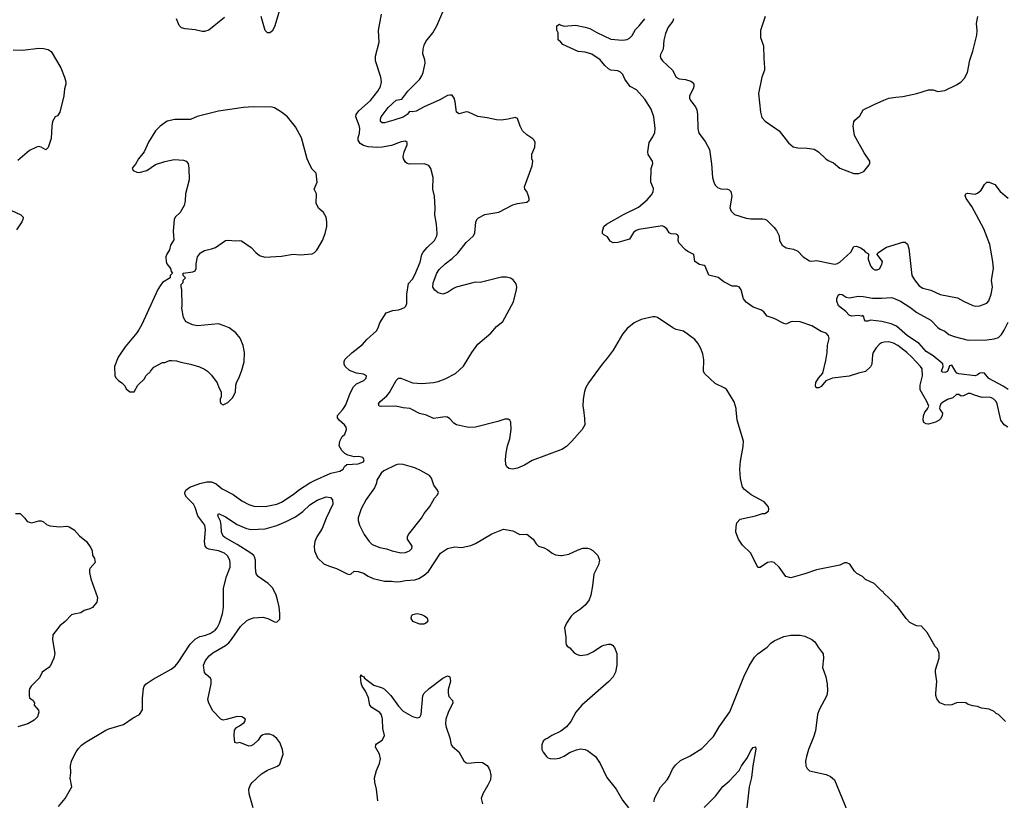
# Model space of a CAD drawing. Header units: inches. Extents: x 1678809 to 1859548, y 384609 to 522868.
# Tile 359 of 386: x 1785366 to 1793800, y 496653 to 503341. Entities that reach past the tile are written whole.
import ezdxf

# ---------------------------------------------------------------- set-up
doc = ezdxf.new("R2010")
doc.units = ezdxf.units.IN
doc.header["$MEASUREMENT"] = 0
for name, color, linetype in [('B7489', 7, 'Continuous'), ('B7499', 7, 'Continuous'), ('B7580', 7, 'Continuous'), ('B7590', 7, 'Continuous')]:
    doc.layers.add(name, color=color, linetype=linetype)

msp = doc.modelspace()

# ---------------------------------------------------------------- linework, layer by layer
at = {"layer": 'B7489', "color": 5}
for points, elevation in [([(1785699.4, 496600.6), (1785756.2, 496670), (1785812.2, 496770), (1785797.5, 496842.5), (1785803.9, 496890), (1785802.2, 496950), (1785809.8, 496990), (1785819.2, 497010), (1785849.8, 497070.2), (1785870, 497098), (1785894.9, 497125.1), (1785927.3, 497150), (1786104.9, 497255.1), (1786130, 497266.5), (1786256.1, 497303.9), (1786339.5, 497360.5), (1786392.3, 497390), (1786418, 497430), (1786418.4, 497530), (1786425.6, 497610), (1786432, 497630), (1786449.8, 497650.2), (1786510, 497692), (1786663.9, 497776.1), (1786696.6, 497803.4), (1786725, 497835), (1786827.2, 497990), (1786870, 498033.6), (1786910, 498057.6), (1786950, 498065.2), (1786997.4, 498082.6), (1787041, 498110), (1787057.1, 498130), (1787077, 498170), (1787102, 498250), (1787111.2, 498308.8), (1787113, 498470), (1787137.6, 498570), (1787168.7, 498650), (1787170, 498686), (1787165.4, 498710), (1787147, 498747), (1787121.6, 498770), (1787070, 498789.8), (1786986.1, 498806.1), (1786970, 498814), (1786955.1, 498830), (1786948.1, 498870), (1786958, 498970), (1786950.7, 499010), (1786892.9, 499090), (1786870, 499162), (1786854.2, 499190), (1786794.8, 499250), (1786783.8, 499270), (1786779.7, 499290), (1786788.3, 499310), (1786822.8, 499337.2), (1786910, 499367.7), (1786970, 499381.7), (1787010, 499381.1), (1787050, 499364.6), (1787101.8, 499321.8), (1787194.1, 499274.1), (1787270, 499219.6), (1787330, 499186.7), (1787372.3, 499172.3), (1787470, 499169.3), (1787568.5, 499191.5), (1787610, 499208.3), (1787710, 499273.6), (1787763.3, 499316.7), (1787850, 499372.1), (1787890, 499394), (1788030, 499454.9), (1788107.1, 499472.9), (1788137.2, 499490), (1788147.2, 499512.8), (1788169.6, 499530.4), (1788264, 499536), (1788310, 499554), (1788318, 499570), (1788306, 499590), (1788270, 499599), (1788230, 499597.2), (1788210, 499601.2), (1788178, 499610), (1788150, 499624), (1788125.2, 499650), (1788104, 499690), (1788109.3, 499730), (1788129.2, 499770), (1788150, 499791.3), (1788166, 499830), (1788162.7, 499850), (1788149.2, 499870), (1788102, 499910), (1788089.6, 499930), (1788089.6, 499950), (1788132, 500000)], 540), ([(1790000, 499655.9), (1789756.6, 499563.4), (1789690, 499524.7), (1789630, 499499.1), (1789590, 499491.5), (1789555.6, 499495.6), (1789539.5, 499510), (1789531.4, 499531.4), (1789528.3, 499570), (1789533.3, 499630), (1789543.5, 499690), (1789564, 499750), (1789574.7, 499830), (1789573.3, 499893.3), (1789564, 499910), (1789550, 499919.3), (1789521.1, 499918.9), (1789461.6, 499898.4), (1789270.2, 499849.8), (1789211.2, 499848.8), (1789107, 499870), (1789084.1, 499884.1), (1789050, 499922), (1789030, 499936.2), (1789010, 499938.7), (1788910, 499923.7), (1788850, 499953.6), (1788790, 499967.2), (1788729.7, 500000)], 520), ([(1787366, 496590), (1787331.2, 496710), (1787329.7, 496750), (1787340, 496780), (1787355.7, 496804.3), (1787438.7, 496881.3), (1787490, 496912.2), (1787574, 496946), (1787595.6, 496964.4), (1787622.7, 497050), (1787618, 497090), (1787594.5, 497150), (1787570, 497184), (1787538, 497210), (1787510, 497219.3), (1787470, 497220.9), (1787450, 497215.1), (1787430, 497199.3), (1787408, 497170), (1787370, 497132), (1787350, 497120.7), (1787330, 497117), (1787251.6, 497148.4), (1787230, 497142), (1787210, 497148), (1787202.7, 497210), (1787205.2, 497254.8), (1787222.7, 497277.3), (1787250, 497290.7), (1787290, 497321), (1787296, 497330), (1787299, 497350), (1787270, 497369.2), (1787230, 497372.7), (1787135.3, 497344.7), (1787110, 497341.2), (1787089.5, 497349.5), (1787020.1, 497420.1), (1786986, 497486), (1786978, 497518), (1787006, 497650), (1787005.6, 497685.6), (1786999.3, 497699.3), (1786963.7, 497730), (1786950, 497749.2), (1786941.4, 497810), (1786956.4, 497850), (1786990, 497891.7), (1787021.6, 497918.4), (1787130, 497980.2), (1787157, 498003), (1787181.6, 498030), (1787258.1, 498141.9), (1787310, 498192.4), (1787330, 498203.9), (1787370, 498216.1), (1787450, 498221.3), (1787492.1, 498212.1), (1787550, 498182.8), (1787570, 498181), (1787594.5, 498205.5), (1787594.5, 498250), (1787587.6, 498310), (1787574, 498370), (1787561.7, 498410), (1787534.7, 498470), (1787495.6, 498510), (1787409.8, 498569.8), (1787392.9, 498592.9), (1787385.6, 498645.6), (1787387.3, 498710), (1787378.2, 498738.2), (1787370.8, 498750), (1787345.3, 498770), (1787230, 498846.4), (1787124.6, 498904.6), (1787110, 498916.8), (1787094.1, 498950), (1787091.2, 499011.2), (1787084.8, 499044.8), (1787064.7, 499090), (1787069.5, 499110.5), (1787130, 499082.8), (1787230, 499015.4), (1787310, 498982.3), (1787350, 498972.9), (1787470, 498980.2), (1787570, 499008.2), (1787650, 499041.5), (1787730, 499082.7), (1787790, 499127.8), (1787850, 499185), (1787913.9, 499226.1), (1787990, 499252.9), (1788027, 499247), (1788046.4, 499226.4), (1788048.9, 499190), (1787990.3, 499070), (1787957.6, 498982.4), (1787910.2, 498909.8), (1787894, 498870), (1787889.1, 498830), (1787891.3, 498791.3), (1787916, 498730), (1787970, 498680.3), (1788010, 498661.3), (1788078.6, 498638.6), (1788170, 498594.4), (1788191.7, 498588.3), (1788206.6, 498593.4), (1788230, 498616), (1788264.8, 498615.2), (1788310, 498598.7), (1788350, 498574), (1788394.7, 498554.7), (1788490, 498531.5), (1788550, 498531.4), (1788590, 498526.3), (1788628.8, 498528.8), (1788670, 498537.4), (1788750, 498543.7), (1788785.2, 498554.8), (1788830, 498582), (1788866.4, 498613.6), (1788971.6, 498770), (1789030, 498812), (1789090, 498824.2), (1789150, 498820.3), (1789230, 498836), (1789270, 498853.4), (1789410, 498936.4), (1789510, 498976.3), (1789590, 498962.8), (1789650, 498931), (1789710, 498934.8), (1789764.7, 498890), (1789790.8, 498850), (1789810, 498830.8), (1789857.5, 498817.5), (1789890, 498798.8), (1789926, 498770), (1789956.4, 498756.4), (1790000, 498751.5)], 520), ([(1785331.6, 499111.6), (1785370, 499112), (1785410.7, 499070.7), (1785430, 499041), (1785470, 499031), (1785530, 499047.3), (1785550, 499047.3), (1785570, 499038.8), (1785595.2, 499015.2), (1785623.8, 499003.8), (1785710, 498996), (1785770, 499001), (1785790, 498996), (1785832, 498970), (1785879.6, 498919.6), (1785938, 498870), (1785975.9, 498815.9), (1785986.8, 498790), (1785990, 498754), (1786006.4, 498726.4), (1786011.3, 498690), (1785970, 498642), (1785964.9, 498630), (1785965.2, 498605.2), (1785974.8, 498550), (1786034, 498390), (1786026.8, 498350), (1785990, 498304), (1785967.1, 498292.9), (1785919.8, 498280.2), (1785890, 498259), (1785830, 498249.2), (1785810, 498241.2), (1785754.6, 498185.4), (1785710, 498149.2), (1785650.6, 498070), (1785647.5, 498027.5), (1785667.3, 497910), (1785658.8, 497870), (1785630.5, 497809.5), (1785616, 497790), (1785558, 497750), (1785536.8, 497703.2), (1785464.7, 497630), (1785450.9, 497609.1), (1785447.1, 497592.9), (1785446, 497550), (1785451.1, 497531.1), (1785482, 497510), (1785492, 497490), (1785491.3, 497470), (1785526.4, 497426.4), (1785530.7, 497410), (1785518.8, 497370), (1785490, 497340.9), (1785436, 497310), (1785350, 497283.7)], 540), ([(1788433.3, 496650), (1788423.7, 496750), (1788406.9, 496810), (1788404.8, 496844.8), (1788423, 496910), (1788448.7, 496970), (1788456.7, 497010), (1788447.9, 497047.9), (1788413.2, 497110), (1788415.5, 497130), (1788421.8, 497138.2), (1788469.7, 497170), (1788486.4, 497193.6), (1788489.8, 497210), (1788477.9, 497270), (1788475, 497350), (1788465, 497385), (1788450, 497406.2), (1788382.6, 497450), (1788364, 497470), (1788352.7, 497532.7), (1788327.8, 497587.8), (1788299.5, 497630), (1788290, 497658), (1788284.7, 497715.3), (1788290, 497732), (1788298, 497718), (1788310, 497714.8), (1788320.3, 497700.3), (1788398.9, 497638.9), (1788470, 497618), (1788490, 497605.3), (1788544.9, 497550), (1788610, 497458.7), (1788650, 497417.4), (1788730, 497372.4), (1788770, 497359.1), (1788792.8, 497367.2), (1788804.5, 497390), (1788819.5, 497550), (1788830, 497570.8), (1788872.7, 497610), (1788990, 497699.1), (1789030, 497721), (1789050, 497712), (1789055.5, 497670), (1789037.5, 497602.5), (1789035.5, 497570), (1789042.4, 497542.4), (1789074, 497510), (1789077.1, 497490), (1789035, 497405), (1789016.9, 497350), (1789012.3, 497310), (1789019, 497279), (1789050.2, 497190), (1789063.1, 497130), (1789073.7, 497113.7), (1789127.7, 497070), (1789170.3, 496990.3), (1789190, 496974.4), (1789210, 496971.8), (1789290, 496981.6), (1789330, 496978.4), (1789370, 496952.3), (1789385, 496930), (1789394.2, 496910), (1789402.3, 496870), (1789397.6, 496830), (1789376.5, 496783.5), (1789333.4, 496710), (1789318.9, 496670), (1789330, 496622)], 480), ([(1790000, 497245.2), (1789997, 497243), (1789924.7, 497210), (1789890, 497185.2), (1789870, 497177.2), (1789850, 497159), (1789839.1, 497130), (1789839.3, 497090), (1789850, 497066.8), (1789878.8, 497030), (1789890, 497018.8), (1789910, 497010.8), (1789950, 497008.2), (1789990, 497014.9), (1790000, 497019.3)], 520)]:
    msp.add_lwpolyline(points, dxfattribs=dict(at, elevation=elevation))
for points, elevation in [([(1788610, 499533.3), (1788590, 499527.3), (1788484.7, 499475.3), (1788462.4, 499457.6), (1788424.1, 499395.9), (1788422.4, 499370), (1788406.4, 499330), (1788334.9, 499230), (1788292, 499150), (1788265.7, 499074.3), (1788265.7, 499050), (1788277, 499010), (1788315.8, 498930), (1788359.3, 498870), (1788385.1, 498845.1), (1788450, 498818), (1788507.8, 498807.8), (1788558, 498790), (1788630, 498774.4), (1788670, 498776.4), (1788690, 498783.8), (1788704, 498790), (1788725.2, 498810), (1788729, 498830), (1788689.2, 498890), (1788686.6, 498910), (1788695.1, 498930), (1788808.5, 499071.5), (1788831.8, 499110), (1788878.4, 499170), (1788919.1, 499240.9), (1788945.2, 499270), (1788953.2, 499290), (1788945.2, 499310), (1788914.8, 499354.8), (1788894.2, 499414.2), (1788876.2, 499436.2), (1788800.1, 499480.1), (1788750, 499501.6), (1788650, 499531.3)], 540), ([(1788770, 498252.3), (1788730, 498241.2), (1788718.8, 498230), (1788717.3, 498210), (1788730, 498188), (1788790, 498164.9), (1788830, 498165.5), (1788842, 498170), (1788864, 498190), (1788859, 498210), (1788834, 498230), (1788810, 498242.7)], 520)]:
    msp.add_lwpolyline(points, close=True, dxfattribs=dict(at, elevation=elevation))
at = {"layer": 'B7499', "color": 5}
for points, elevation in [([(1790194.6, 500000), (1790205.4, 499925.4), (1790205.7, 499870), (1790183.1, 499830), (1790096.5, 499730), (1790050, 499685.4), (1790010, 499659.7), (1790000, 499655.9)], 520), ([(1793810, 497328), (1793750, 497388), (1793730, 497398), (1793713.6, 497413.6), (1793670, 497435.3), (1793603.1, 497443.1), (1793570, 497458), (1793530, 497462), (1793490, 497475.3), (1793468.9, 497488.9), (1793432.7, 497492.7), (1793390, 497489), (1793350, 497472.7), (1793330, 497469.4), (1793290, 497472), (1793247.9, 497487.9), (1793222.4, 497522.4), (1793214.5, 497550), (1793212.3, 497570), (1793222.7, 497670), (1793209.3, 497750), (1793209.5, 497770.5), (1793242, 497870), (1793242, 497910), (1793228, 497950), (1793208, 497970), (1793138, 498090), (1793090, 498146), (1793048.9, 498148.9), (1792990, 498178), (1792958, 498210), (1792888.4, 498308.4), (1792876.4, 498316.4), (1792860.4, 498340.4), (1792820.4, 498380.4), (1792766, 498430), (1792762, 498442), (1792750, 498446), (1792686, 498510), (1792610, 498546), (1792586, 498570), (1792536.4, 498596.4), (1792516.4, 498616.4), (1792477.2, 498677.2), (1792450, 498688.7), (1792430, 498688.7), (1792390, 498669), (1792190, 498629), (1792090, 498594), (1791970, 498559), (1791928, 498570), (1791872.3, 498650), (1791830, 498692), (1791810, 498697), (1791772, 498690), (1791710, 498648), (1791690, 498648), (1791629.6, 498769.6), (1791558.3, 498838.3), (1791522, 498890), (1791500.7, 498950), (1791502, 498998), (1791510, 499031), (1791538.6, 499061.4), (1791670, 499091), (1791730, 499111), (1791750, 499111.3), (1791779, 499130), (1791784, 499150), (1791777.2, 499170), (1791742.7, 499210), (1791632, 499272), (1791575.4, 499315.4), (1791557.2, 499337.2), (1791541.1, 499410), (1791535.8, 499490), (1791541.4, 499558.6), (1791563.8, 499683.8), (1791564.7, 499730), (1791511.2, 499910), (1791502.9, 500000)], 520), ([(1793251.9, 500000), (1793270.2, 499970), (1793268.2, 499950), (1793256.6, 499923.4), (1793243.1, 499910), (1793210, 499893.5), (1793150, 499875.1), (1793130, 499878.7), (1793111.2, 499891.2), (1793104.4, 499910), (1793107.6, 499947.6), (1793120, 499980), (1793135.4, 500000)], 480), ([(1793830, 499851.4), (1793798.8, 499870), (1793771.2, 499910), (1793749.7, 500000)], 480), ([(1790000, 498751.5), (1790010, 498750.4), (1790070, 498762), (1790150, 498800.8), (1790190, 498814.6), (1790230, 498813.7), (1790250, 498808.5), (1790274.1, 498794.1), (1790319.1, 498750), (1790331.7, 498710), (1790323.8, 498670), (1790283.2, 498590), (1790273.1, 498490), (1790259.1, 498410), (1790242.8, 498370), (1790211.8, 498328.2), (1790170, 498291.5), (1790110.7, 498250), (1790090.7, 498230), (1790050.8, 498170), (1790031.3, 498130), (1790042.8, 498050), (1790043.5, 498003.5), (1790047.1, 497987.1), (1790055.3, 497975.3), (1790078.5, 497958.5), (1790116.3, 497916.3), (1790141.6, 497901.6), (1790170, 497895.5), (1790230, 497903.8), (1790275.6, 497924.4), (1790350, 497973.4), (1790370, 497982), (1790410, 497990.8), (1790430, 497990.8), (1790443.5, 497983.5), (1790461.4, 497961.4), (1790480.7, 497910), (1790480.5, 497810), (1790470.5, 497750), (1790450.5, 497710), (1790413, 497670), (1790182, 497470), (1790130, 497409.2), (1790087.7, 497330), (1790050, 497282.7), (1790000, 497245.2)], 520), ([(1790801.5, 496641.5), (1790803.7, 496670), (1790853.6, 496766.4), (1790911.6, 496830), (1790930, 496856.3), (1790959, 496921), (1790984.2, 496955.8), (1791026.8, 496993.2), (1791110, 497035.6), (1791210, 497096.9), (1791310, 497201.3), (1791356.4, 497283.6), (1791450, 497412.7), (1791568.1, 497710), (1791613.6, 497806.4), (1791659.8, 497880.2), (1791690, 497908.1), (1791770, 497964.7), (1791801.1, 497998.9), (1791830, 498021.1), (1791910, 498057.5), (1791970, 498069.3), (1792050, 498068.3), (1792090, 498060.7), (1792151.8, 498031.8), (1792177.4, 498010), (1792204.4, 497964.4), (1792232.6, 497932.6), (1792247.5, 497907.5), (1792251.6, 497870), (1792241.6, 497790), (1792271.5, 497710), (1792281.5, 497650), (1792286, 497590), (1792278.5, 497550), (1792214.3, 497430), (1792199, 497390), (1792181.3, 497250), (1792165.8, 497194.2), (1792123.6, 497090), (1792106, 497030), (1792098, 496990), (1792100.3, 496950), (1792110, 496926.8), (1792130, 496905.5), (1792275.3, 496875.3), (1792310, 496858.4), (1792346, 496830), (1792476.5, 496510)], 520), ([(1790000, 497019.3), (1790030, 497032.4), (1790076.4, 497063.6), (1790134.1, 497085.9), (1790170, 497093.1), (1790210, 497087.4), (1790230, 497079.5), (1790297.6, 497030), (1790339.5, 496970), (1790395.8, 496850), (1790475.5, 496750), (1790530, 496654.8), (1790582, 496590)], 520), ([(1791228.1, 496591.9), (1791326.6, 496690), (1791388.3, 496771.7), (1791442, 496818), (1791529.8, 496910), (1791548.2, 496950), (1791600, 497020), (1791630, 497079.1), (1791650, 497107.3), (1791670, 497112), (1791672.1, 497092.1), (1791645.8, 496950), (1791634.7, 496850), (1791613.8, 496770), (1791594.6, 496590)], 480)]:
    msp.add_lwpolyline(points, dxfattribs=dict(at, elevation=elevation))
at = {"layer": 'B7580', "color": 5}
for points, elevation in [([(1787611.3, 503490), (1787550, 503279.3), (1787530, 503242.7), (1787507.5, 503227.5), (1787487.9, 503227.9), (1787467.9, 503247.9), (1787434.4, 503370)], 540), ([(1788729.7, 500000), (1788710, 500010.7), (1788650, 500014.8), (1788589, 500029), (1788466.7, 500026.7), (1788446, 500030), (1788438.7, 500050), (1788453.3, 500070), (1788510, 500118.5), (1788533.8, 500146.1), (1788590, 500250.4), (1788610, 500268.8), (1788630, 500269), (1788730, 500230.2), (1788810, 500223.8), (1788910, 500233.2), (1788950, 500241.2), (1789010, 500264.5), (1789098.9, 500310), (1789167.5, 500372.5), (1789240.4, 500490), (1789290, 500560.3), (1789403.1, 500656.9), (1789450, 500714), (1789504.1, 500755.9), (1789594.5, 500925.5), (1789623, 501030), (1789624.2, 501050), (1789617.7, 501077.7), (1789592.2, 501112.2), (1789570, 501127.8), (1789535.7, 501135.7), (1789494.2, 501134.2), (1789310, 501089.7), (1789271.6, 501091.6), (1789247.2, 501087.2), (1789103.8, 501050), (1789080.8, 501039.2), (1789030, 501003.4), (1788990, 500990.9), (1788950, 501000.4), (1788923.1, 501023.1), (1788905.8, 501050), (1788907.3, 501087.3), (1788939.1, 501170), (1788960, 501200), (1789009.7, 501250), (1789070, 501294.2), (1789120, 501340), (1789190, 501431.8), (1789252.4, 501490), (1789264.5, 501515.5), (1789272.5, 501607.5), (1789281.7, 501630), (1789295.4, 501644.6), (1789350, 501671.3), (1789470, 501692.4), (1789590, 501754.6), (1789630, 501766), (1789710, 501779.3), (1789730, 501794), (1789731.4, 501808.6), (1789725.1, 501830), (1789710, 501869), (1789694, 501890), (1789689.2, 501910), (1789755.3, 502090), (1789762, 502130), (1789754, 502150), (1789754, 502190), (1789779.3, 502250), (1789782.7, 502290), (1789773.2, 502310), (1789761.6, 502321.6), (1789710, 502353.6), (1789673.6, 502390), (1789651.8, 502430), (1789630, 502495.3), (1789610, 502502), (1789550.7, 502489.3), (1789490, 502482), (1789450, 502482.4), (1789370, 502499.7), (1789290, 502510.9), (1789210, 502549.7), (1789190, 502551.5), (1789130, 502534.5), (1789108.3, 502548.3), (1789096.6, 502636.6), (1789087.8, 502670), (1789070, 502694), (1789050, 502695.8), (1789030, 502691), (1788966.3, 502653.7), (1788830, 502594.8), (1788761, 502559), (1788730, 502552.2), (1788704.9, 502555.1), (1788685.2, 502530), (1788650, 502506.2), (1788570, 502479.2), (1788490, 502458.8), (1788470, 502458.3), (1788457.4, 502470), (1788456.4, 502490), (1788462.8, 502510), (1788521, 502590), (1788590, 502651.6), (1788639.3, 502660.7), (1788690.5, 502729.5), (1788790, 502829), (1788810, 502859.5), (1788822.9, 502890), (1788838.8, 502970), (1788836.5, 502996.5), (1788819.1, 503050), (1788821, 503090), (1788830, 503122.8), (1788844.8, 503155.2), (1788905.1, 503230), (1788938, 503290), (1788989.3, 503410)], 520), ([(1787120.9, 503359.1), (1786987.7, 503252.3), (1786950, 503240.8), (1786930, 503240.8), (1786870, 503254), (1786782.2, 503262.2), (1786752.7, 503272.7), (1786732.8, 503292.8), (1786710, 503349.2)], 540), ([(1788132, 500000), (1788140.5, 500010), (1788159, 500041), (1788197.3, 500142.7), (1788224, 500196), (1788250, 500223), (1788314, 500250), (1788335.3, 500270), (1788338, 500290), (1788310, 500304), (1788250, 500312), (1788190, 500337), (1788155.1, 500370), (1788146.6, 500390), (1788145.8, 500414.2), (1788152.3, 500430), (1788212.2, 500487.7), (1788301.8, 500558.2), (1788339.3, 500600.7), (1788423.6, 500676.4), (1788437.2, 500702.8), (1788450, 500744.7), (1788504, 500830), (1788562, 500850), (1788610, 500855.2), (1788637, 500863), (1788663.3, 500876.7), (1788672.3, 500887.7), (1788681.5, 500910), (1788681.4, 500990), (1788697.6, 501082.4), (1788730, 501117.3), (1788750, 501156), (1788795.6, 501264.4), (1788811.2, 501328.8), (1788822.9, 501350), (1788857, 501390), (1788919.5, 501450), (1788938, 501490), (1788940.9, 501510), (1788937.6, 501590), (1788921.3, 501670), (1788924.5, 501730), (1788919.7, 501830), (1788905.6, 501890), (1788907.3, 501990), (1788887.2, 502067.2), (1788871.8, 502091.8), (1788830, 502105.1), (1788704.9, 502104.9), (1788684, 502110), (1788670, 502121.2), (1788654.5, 502150), (1788652, 502170), (1788660.7, 502210), (1788683.7, 502270), (1788684, 502290), (1788670, 502299.3), (1788634.2, 502294.2), (1788550, 502264.4), (1788470, 502248.7), (1788430, 502245.6), (1788350, 502252.5), (1788310, 502263.5), (1788281.9, 502281.9), (1788265.8, 502310), (1788265.3, 502330), (1788276.1, 502370), (1788279.6, 502410), (1788275.3, 502435.3), (1788246, 502510), (1788248.5, 502530), (1788270, 502560.3), (1788369.7, 502650), (1788433.3, 502730), (1788455.6, 502770), (1788464, 502810), (1788459.7, 502850), (1788414, 502990), (1788413.6, 503030), (1788444.5, 503150), (1788439.6, 503250), (1788465.1, 503390)], 540), ([(1790000, 503148.5), (1789978, 503170), (1789978, 503230), (1789968, 503252), (1789966, 503290), (1789990, 503302), (1789996, 503296), (1790000, 503294.7)], 480), ([(1785310, 503083), (1785390, 503080.4), (1785530, 503096.5), (1785570, 503095.6), (1785610, 503086.7), (1785634.9, 503070), (1785718.8, 502930), (1785751, 502850), (1785761, 502810), (1785762.8, 502790), (1785750.8, 502750), (1785745.5, 502690), (1785710, 502548), (1785690, 502518), (1785670, 502508), (1785648, 502470), (1785640.7, 502430), (1785635.3, 502324.7), (1785610, 502246), (1785590, 502226), (1785550, 502249), (1785530, 502254), (1785510, 502249.2), (1785450, 502219.3), (1785391, 502170), (1785350, 502135.1)], 540), ([(1785290, 501710.3), (1785376, 501670), (1785394.8, 501650), (1785393.4, 501630), (1785384.4, 501610), (1785338.2, 501541.8)], 540)]:
    msp.add_lwpolyline(points, dxfattribs=dict(at, elevation=elevation))
at = {"layer": 'B7580', "color": 5, "elevation": 560}
msp.add_lwpolyline([(1787370, 502595.4), (1787282, 502590), (1787070, 502557.7), (1786886.9, 502513.1), (1786830, 502487), (1786693.7, 502486.3), (1786630, 502472.7), (1786570, 502429.4), (1786530, 502389.3), (1786469, 502291), (1786431.8, 502208.2), (1786383.8, 502150), (1786357, 502103), (1786331, 502070), (1786338, 502050), (1786345.2, 502045.2), (1786370, 502034.8), (1786390, 502033.4), (1786455.3, 502050), (1786530, 502100.5), (1786610, 502126.4), (1786690, 502143.8), (1786770, 502138), (1786791, 502130), (1786808, 502108), (1786814.9, 502070), (1786817.1, 501970), (1786787.7, 501850), (1786784.9, 501790), (1786775.5, 501750), (1786742, 501690), (1786697.3, 501650), (1786688, 501630), (1786681.7, 501530), (1786685.2, 501454.8), (1786657.3, 501410), (1786650.7, 501370), (1786626.4, 501333.6), (1786619.1, 501310), (1786620.7, 501270), (1786627.3, 501250), (1786658, 501210), (1786664.7, 501184.7), (1786674, 501170), (1786654, 501150), (1786654, 501130), (1786590, 501088.7), (1786570, 501062), (1786550.5, 501029.5), (1786413.4, 500730), (1786390.4, 500689.6), (1786370, 500659), (1786270, 500539), (1786211, 500450), (1786178, 500370), (1786182, 500290), (1786192, 500270), (1786212, 500250), (1786242, 500230), (1786265.4, 500205.4), (1786279.6, 500179.6), (1786310, 500154), (1786347.3, 500152.7), (1786378, 500210), (1786434.6, 500265.4), (1786446, 500290), (1786470, 500314), (1786482, 500318), (1786486, 500330), (1786516.4, 500363.6), (1786590, 500404.7), (1786610, 500404.7), (1786650, 500422), (1786670, 500422), (1786710, 500418), (1786746.4, 500406.4), (1786828.9, 500391.1), (1786907.1, 500367.1), (1786950, 500346.8), (1786976, 500330), (1787010, 500296), (1787058, 500230), (1787070.9, 500190.9), (1787084.7, 500170), (1787092, 500150), (1787092, 500110), (1787082, 500090), (1787082, 500070), (1787090, 500054), (1787110, 500042), (1787150, 500062), (1787190, 500102), (1787214, 500150), (1787217.2, 500210), (1787222.7, 500230), (1787250, 500284.7), (1787270, 500338), (1787289.6, 500410), (1787291.4, 500491.4), (1787280.7, 500550), (1787253.6, 500613.6), (1787218.4, 500658.4), (1787160.2, 500700.2), (1787118.9, 500718.9), (1787070, 500736), (1786890, 500719.3), (1786846.3, 500726.3), (1786792.9, 500752.9), (1786783.2, 500763.2), (1786769, 500790), (1786754, 500870), (1786757.2, 500890), (1786755.3, 501030), (1786748, 501050), (1786748, 501072), (1786766, 501090), (1786766, 501110), (1786786, 501130), (1786766, 501150), (1786766, 501170), (1786850, 501182), (1786869.4, 501190.6), (1786878, 501210), (1786878.4, 501250), (1786889.6, 501310.4), (1786915.6, 501344.4), (1786950, 501363), (1787010, 501377.1), (1787044, 501390), (1787130, 501450.4), (1787152.5, 501452.5), (1787214.5, 501445.5), (1787250, 501451), (1787266.4, 501446.4), (1787350, 501390.8), (1787390, 501346), (1787421.4, 501321.4), (1787467.1, 501307.1), (1787610, 501316.3), (1787710, 501333), (1787770, 501327.7), (1787870, 501334.8), (1787890, 501346), (1787910, 501366.8), (1787959.6, 501450), (1787983.6, 501510), (1787997.6, 501570), (1787998.4, 501610), (1787990, 501648.7), (1787969, 501690), (1787925.6, 501725.6), (1787906.6, 501770), (1787909, 501849), (1787888, 501890), (1787915.1, 501950), (1787906, 502026), (1787870, 502062), (1787850, 502098), (1787829.2, 502150), (1787779.3, 502330), (1787730, 502424), (1787659, 502510), (1787610, 502549.2), (1787550, 502586), (1787530, 502591.8)], close=True, dxfattribs=at)
at = {"layer": 'B7590', "color": 5}
for points, elevation in [([(1790000, 503294.7), (1790030, 503284.7), (1790126.6, 503293.4), (1790210, 503278.6), (1790250, 503266), (1790310, 503231.2), (1790430, 503174.2), (1790530, 503165.5), (1790570, 503171.4), (1790590, 503182.3), (1790612.8, 503207.2), (1790641.8, 503258.2), (1790671.5, 503288.5), (1790719.7, 503350)], 480), ([(1790967.3, 503350), (1790960.7, 503330), (1790922, 503278), (1790898.2, 503221.8), (1790884.8, 503164.8), (1790879.1, 503090), (1790855.9, 503044.1), (1790853.4, 503030), (1790858, 503010), (1790873.4, 502990), (1790956.4, 502910), (1790990, 502848), (1791015.3, 502835.3), (1791070, 502828.5), (1791113.9, 502813.9), (1791126.6, 502806.6), (1791139.1, 502790), (1791140.5, 502770), (1791134.9, 502750), (1791103, 502690), (1791102, 502670), (1791110.6, 502650), (1791153.9, 502593.9), (1791166.4, 502570), (1791172, 502530), (1791174, 502410), (1791182.4, 502370), (1791238.3, 502298.3), (1791274.4, 502230), (1791292.5, 502107.5), (1791300.5, 501990), (1791310.5, 501950.5), (1791322.4, 501922.4), (1791342.4, 501902.4), (1791372.8, 501892.8), (1791430, 501888), (1791443.4, 501883.4), (1791457.3, 501870), (1791466, 501830), (1791448, 501730), (1791461.4, 501701.4), (1791490, 501673), (1791590, 501640.5), (1791630, 501635.5), (1791730, 501636.4), (1791750, 501633), (1791764.4, 501624.4), (1791830, 501562), (1791850, 501536.3), (1791870.2, 501490.2), (1791874, 501450), (1791898.4, 501410), (1791930, 501387.2), (1791995.6, 501375.6), (1792030, 501359.3), (1792077, 501310), (1792130, 501274.6), (1792150, 501271.8), (1792190, 501278.3), (1792330, 501250.2), (1792350, 501247.4), (1792370, 501251.7), (1792390, 501263.7), (1792484.4, 501350), (1792510, 501398.8), (1792530, 501401.6), (1792570, 501388.2), (1792594, 501370), (1792610, 501350.8), (1792635.9, 501335.9), (1792634.6, 501290), (1792653.8, 501233.8), (1792670, 501210.8), (1792690, 501197.3), (1792710, 501197.3), (1792730, 501207.7), (1792750, 501242.8), (1792756.3, 501270), (1792712, 501330), (1792715.5, 501344.5), (1792790, 501392.9), (1792930, 501436.4), (1792950, 501436.3), (1792970, 501418.8), (1792982.3, 501382.3), (1793009.1, 501150), (1793030, 501112.4), (1793070, 501062.6), (1793102.1, 501042.1), (1793170, 501022.8), (1793250, 500988), (1793399.4, 500959.4), (1793450, 500928.8), (1793530, 500892.4), (1793551.7, 500888.3), (1793589.6, 500890.4), (1793650, 500913), (1793666, 500934), (1793686.2, 500990), (1793699.8, 501050), (1793689.7, 501110), (1793707.1, 501210), (1793702.9, 501270), (1793674.6, 501414.5), (1793623.1, 501550), (1793522, 501742), (1793474, 501810), (1793464.5, 501835.5), (1793469, 501850), (1793486, 501854), (1793550, 501847.2), (1793570, 501854), (1793600.5, 501879.5), (1793630, 501930.7), (1793649.3, 501950), (1793670.8, 501950), (1793719.3, 501930), (1793764.4, 501870), (1793832.8, 501812.8)], 480), ([(1791750.6, 503370), (1791710.4, 503250), (1791712.4, 503190), (1791737.2, 503117.2), (1791739.2, 503010), (1791746.7, 502930), (1791745.3, 502910), (1791722.3, 502850), (1791695.3, 502710), (1791710.4, 502550.4), (1791723.9, 502503.9), (1791751.8, 502471.8), (1791870.8, 502390), (1791950, 502286.8), (1791990, 502253.4), (1792030, 502242.4), (1792110, 502241.3), (1792172.3, 502232.3), (1792209.2, 502209.2), (1792270, 502150.6), (1792290, 502136.3), (1792335.8, 502115.8), (1792390.5, 502070.5), (1792510, 502024), (1792555.1, 502024.9), (1792598, 502042), (1792643.1, 502096.9), (1792648.9, 502111.1), (1792649, 502130), (1792599.3, 502199.3), (1792516.3, 502350), (1792504, 502430), (1792510, 502466), (1792519.3, 502480.7), (1792561.3, 502518.7), (1792591.6, 502568.4), (1792683.8, 502616.2), (1792767.1, 502652.9), (1792810, 502667.9), (1792870, 502678.5), (1792930, 502682.4), (1793051.9, 502708.1), (1793150, 502740.4), (1793190, 502739.5), (1793230, 502727.6), (1793290, 502734), (1793390, 502782), (1793430.7, 502809.3), (1793459.8, 502840.2), (1793484.7, 502890), (1793505.8, 502994.2), (1793530, 503070.7), (1793563.5, 503210), (1793567.4, 503250), (1793561.8, 503310), (1793571.8, 503370)], 520), ([(1793135.4, 500000), (1793146.1, 500013.9), (1793152.2, 500030), (1793136.7, 500070), (1793079.4, 500170), (1793080.3, 500210), (1793100.2, 500290), (1793095.8, 500350), (1793083.1, 500370), (1793007.9, 500450), (1792964.2, 500490), (1792888, 500550), (1792850, 500569.8), (1792810, 500580.3), (1792770, 500579.8), (1792748.4, 500571.6), (1792730, 500560.5), (1792702.3, 500530), (1792676.9, 500490), (1792670.3, 500470), (1792666.3, 500390), (1792653.3, 500366.7), (1792610, 500326.8), (1792550, 500314.2), (1792470, 500287.1), (1792328.9, 500271.1), (1792272.2, 500247.8), (1792230, 500198.9), (1792210, 500188.4), (1792187.8, 500187.8), (1792183.1, 500203.1), (1792186.7, 500233.3), (1792208.3, 500270), (1792245.6, 500314.4), (1792270, 500421), (1792282.2, 500490), (1792286.7, 500553.3), (1792299.5, 500610), (1792293.4, 500633.4), (1792275.3, 500655.3), (1792230, 500670.8), (1792150, 500718.4), (1792051.7, 500751.7), (1791984.6, 500755.4), (1791970, 500753.3), (1791930, 500733.1), (1791910, 500737.8), (1791830, 500781.7), (1791770, 500802.3), (1791739.3, 500839.3), (1791715.8, 500855.9), (1791650, 500877.2), (1791590, 500922.2), (1791566, 500950), (1791545.7, 501025.7), (1791530, 501053.6), (1791510, 501059.7), (1791470, 501059.6), (1791396.4, 501096.4), (1791350, 501133.3), (1791270, 501152.3), (1791237, 501230), (1791230, 501236.2), (1791190, 501245.1), (1791150, 501268.7), (1791140.5, 501330), (1791090, 501354.4), (1791070, 501369), (1791013.2, 501430), (1791006.9, 501450), (1791007.9, 501487.9), (1790999.2, 501499.2), (1790990, 501505.3), (1790947.2, 501507.2), (1790930, 501515.4), (1790908.2, 501548.2), (1790887.7, 501567.7), (1790870, 501574.3), (1790852.9, 501572.9), (1790670, 501544.4), (1790645.5, 501534.5), (1790622.8, 501517.2), (1790590, 501461.6), (1790490, 501433), (1790450, 501428.3), (1790424.2, 501444.2), (1790402, 501482), (1790370, 501499), (1790359, 501510), (1790357.2, 501530), (1790369.6, 501570), (1790393.2, 501590), (1790544.6, 501675.4), (1790665.4, 501734.6), (1790741.3, 501798.7), (1790779.3, 501840.7), (1790793.3, 501866.7), (1790794.3, 501894.3), (1790771.6, 501950), (1790774.2, 502065.8), (1790789.7, 502110.3), (1790786.4, 502130), (1790750, 502186.3), (1790747.1, 502210), (1790757.3, 502290), (1790790, 502336.5), (1790806, 502374), (1790809.2, 502410), (1790797.9, 502510), (1790775.1, 502575.1), (1790721.4, 502661.4), (1790650, 502739.1), (1790594.3, 502770), (1790550, 502831.5), (1790531.2, 502871.2), (1790512.5, 502892.5), (1790490, 502902.4), (1790430, 502909.8), (1790410, 502921.7), (1790378.9, 502950), (1790338.1, 502998.1), (1790265.8, 503045.8), (1790210, 503063.1), (1790149, 503070), (1790019, 503130), (1790000, 503148.5)], 480), ([(1793833.7, 500173.7), (1793790, 500203), (1793666.3, 500266.3), (1793630, 500313), (1793610, 500317), (1793590, 500312.3), (1793570, 500298), (1793550, 500290.8), (1793410, 500306.2), (1793393.7, 500313.7), (1793384, 500324), (1793350, 500381.6), (1793330, 500375.1), (1793312.5, 500327.5), (1793290, 500319.8), (1793270, 500321.3), (1793261.3, 500330), (1793277.4, 500370), (1793273.4, 500393.4), (1793190, 500462.9), (1793130, 500498.8), (1793070, 500567.9), (1792970, 500633.8), (1792875.6, 500715.6), (1792830, 500734.8), (1792750, 500754.8), (1792654, 500766), (1792630, 500757.2), (1792610, 500759), (1792601.2, 500770), (1792596.5, 500796.5), (1792588.4, 500808.4), (1792577.5, 500802.5), (1792550, 500808), (1792490, 500800.5), (1792470, 500809.8), (1792441.4, 500841.4), (1792380.9, 500890), (1792364, 500930), (1792364, 500950), (1792378, 500982), (1792389.3, 500990.7), (1792410, 500986.8), (1792444.4, 500964.4), (1792470, 500958), (1792550, 500973.1), (1792590, 500971.1), (1792670, 500956.5), (1792750, 500955.8), (1792830, 500961.1), (1792850, 500956.5), (1792910, 500928.9), (1792990, 500878.6), (1793050, 500831.7), (1793170, 500767.9), (1793230, 500704.9), (1793250, 500690.2), (1793290, 500672.7), (1793323.7, 500643.7), (1793370, 500625.8), (1793490, 500596.9), (1793650, 500598), (1793714.1, 500605.9), (1793750, 500618.5), (1793776.7, 500643.3), (1793799.4, 500680.6), (1793831.6, 500750)], 460), ([(1791502.9, 500000), (1791502, 500010), (1791487.2, 500067.2), (1791424, 500170), (1791404.8, 500184.8), (1791324.4, 500224.4), (1791232, 500310), (1791223.6, 500330), (1791227.5, 500427.5), (1791218.3, 500478.3), (1791198, 500530), (1791175.1, 500570), (1791150, 500601.2), (1791051.5, 500671.5), (1790990, 500686.6), (1790960.1, 500700.1), (1790829.6, 500789.6), (1790810, 500797), (1790790, 500797), (1790690, 500772.3), (1790630, 500744.5), (1790570, 500696.2), (1790530, 500647), (1790450.3, 500510), (1790399.6, 500440.4), (1790354.6, 500390), (1790238.9, 500230), (1790216.5, 500190), (1790204.1, 500155.9), (1790191.7, 500090), (1790190.3, 500030), (1790194.6, 500000)], 520), ([(1793749.7, 500000), (1793737.8, 500050), (1793729.7, 500070), (1793711.1, 500090), (1793690, 500102.2), (1793670, 500107.3), (1793610, 500103.4), (1793544.2, 500124.2), (1793510, 500140.2), (1793490, 500138.6), (1793450, 500119.8), (1793430, 500116.4), (1793410, 500129.5), (1793389.3, 500130.7), (1793358.9, 500101.1), (1793313.9, 500086.1), (1793270, 500061.4), (1793257.3, 500050), (1793246.9, 500026.9), (1793245.8, 500010), (1793251.9, 500000)], 480)]:
    msp.add_lwpolyline(points, dxfattribs=dict(at, elevation=elevation))

doc.saveas('drawing.dxf')
